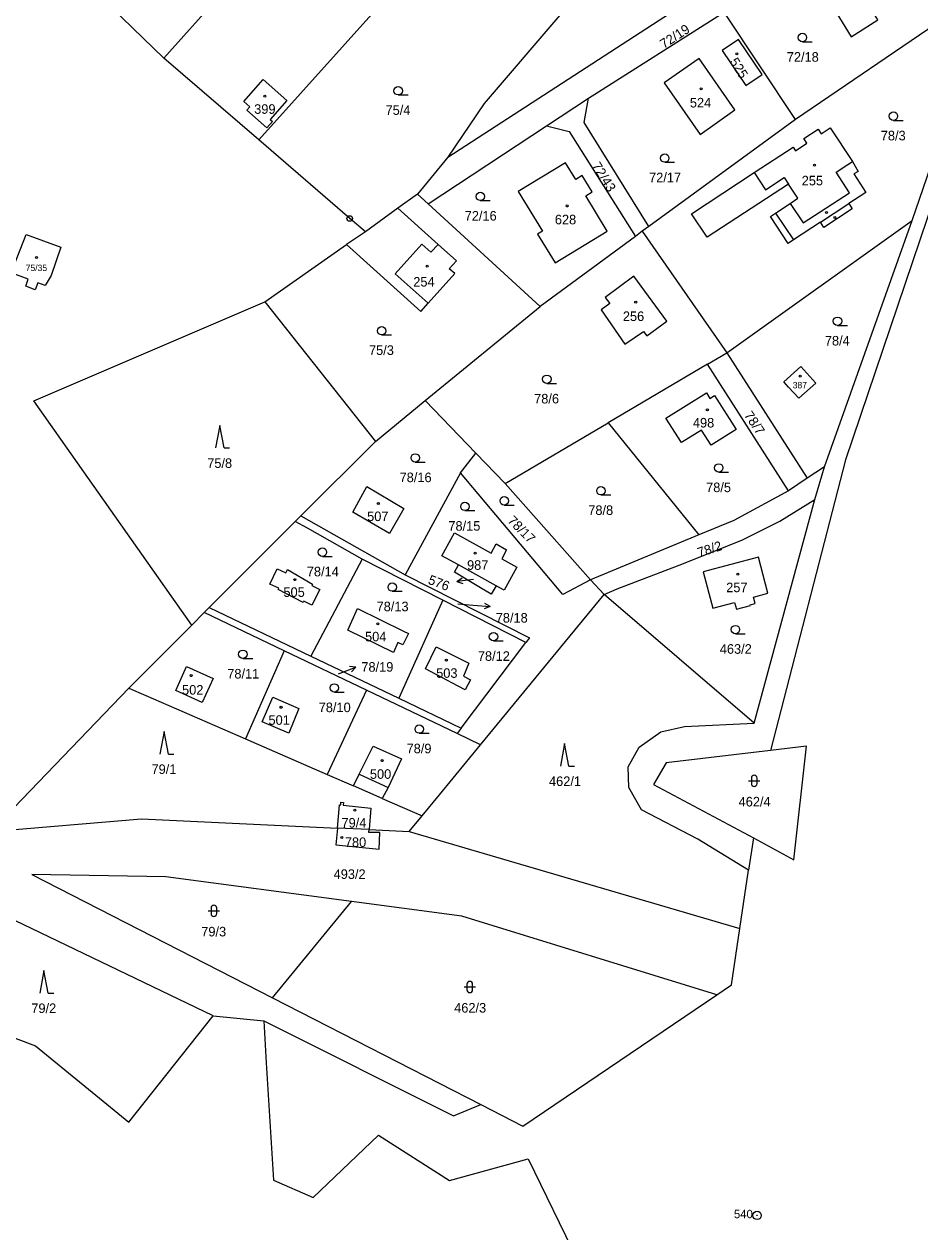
# Model space of a CAD drawing. Extents: x -725728 to -720881, y -1068679 to -1063504.
# Drawn here: x -724159.7 to -724000.5, y -1068053.2 to -1067838.5 of the extents above; entities that cross this region are included whole.
import ezdxf

# ---------------------------------------------------------------- set-up
doc = ezdxf.new("R2010")
doc.units = 0
for name, color, linetype in [('Hranice parcel', 7, 'Continuous'), ('Parcelní čísla', 7, 'Continuous'), ('Pop  PČ popisy', 7, 'Continuous'), ('Vnitřní kresba', 7, 'Continuous'), ('Značky bodu BP', 7, 'Continuous'), ('Značky budov', 7, 'Continuous'), ('Značky kultur', 7, 'Continuous')]:
    doc.layers.add(name, color=color, linetype=linetype)

# ---------------------------------------------------------------- blocks, each defined once
blk = doc.blocks.new('4.02_3')
at = {"layer": 'Značky budov'}
blk.add_circle((-0.001, 0), 0.0175, dxfattribs=at)
blk = doc.blocks.new('4.02_4')
at = {"layer": 'Značky budov'}
blk.add_circle((-0.001, 0), 0.0175, dxfattribs=at)
blk = doc.blocks.new('1029_99')
at = {"layer": 'Pop  PČ popisy'}
for p, q in [((0, 0), (0.299, -0.026)), ((0.299, -0.026), (0.204, 0.033)), ((0.299, -0.026), (0.195, -0.067))]:
    blk.add_line(p, q, dxfattribs=at)
blk = doc.blocks.new('1029_100')
at = {"layer": 'Pop  PČ popisy'}
for p, q in [((0, 0), (0.28, 0.107)), ((0.28, 0.107), (0.169, 0.118)), ((0.28, 0.107), (0.205, 0.025))]:
    blk.add_line(p, q, dxfattribs=at)
blk = doc.blocks.new('1029_133')
at = {"layer": 'Pop  PČ popisy'}
for p, q in [((-0.298, -0.037), (-0.205, 0.025)), ((0, 0), (-0.298, -0.037)), ((-0.298, -0.037), (-0.192, -0.074))]:
    blk.add_line(p, q, dxfattribs=at)
blk = doc.blocks.new('3.04_2')
at = {"layer": 'Značky kultur'}
blk.add_line((0.001, 0), (0.176, 0), dxfattribs=at)
blk.add_circle((0.001, 0.075), 0.075, dxfattribs=at)
blk = doc.blocks.new('3.08_1')
at = {"layer": 'Značky kultur'}
for p, q in [((0, 0.4), (-0.075, 0)), ((0.075, 0), (0, 0.4)), ((0.075, 0), (0.175, 0))]:
    blk.add_line(p, q, dxfattribs=at)
blk = doc.blocks.new('3.16_3')
at = {"layer": 'Značky kultur'}
for p, q in [((-0.1, 0.1), (0.1, 0.1)), ((-0.05, 0.15), (-0.05, 0.05)), ((0.05, 0.05), (0.05, 0.15))]:
    blk.add_line(p, q, dxfattribs=at)
for centre, start, end in [((0, 0.15), 0, 180), ((0, 0.05), 180, 359.9879)]:
    blk.add_arc(centre, 0.05, start, end, dxfattribs=at)
blk = doc.blocks.new('3.16_2')
at = {"layer": 'Značky kultur'}
for p, q in [((-0.1, 0.1), (0.1, 0.1)), ((-0.05, 0.15), (-0.05, 0.05)), ((0.05, 0.05), (0.05, 0.15))]:
    blk.add_line(p, q, dxfattribs=at)
for centre, start, end in [((0, 0.15), 0, 180), ((0, 0.05), 180, 359.9879)]:
    blk.add_arc(centre, 0.05, start, end, dxfattribs=at)
blk = doc.blocks.new('3.04_3')
at = {"layer": 'Značky kultur'}
blk.add_line((0.001, 0), (0.176, 0), dxfattribs=at)
blk.add_circle((0.001, 0.075), 0.075, dxfattribs=at)
blk = doc.blocks.new('1.01_1')
at = {"layer": 'Značky bodu BP'}
for radius in [0.075, 0.003]:
    blk.add_circle((0, 0), radius, dxfattribs=at)
blk = doc.blocks.new('1.05_1')
at = {"layer": 'Značky bodu BP'}
for radius in [0.05, 0.00303]:
    blk.add_circle((0, 0), radius, dxfattribs=at)

msp = doc.modelspace()

# ---------------------------------------------------------------- linework, layer by layer
at = {"layer": 'Hranice parcel'}
for p, q in [((-724074.96, -1067811.14), (-724117.96, -1067859.09)), ((-724111.88, -1067818.83), (-724134.88, -1067844.52)), ((-724134.88, -1067844.52), (-724149.38, -1067830.5)), ((-724084.39, -1067862.14), (-724038.23, -1067832.19)), ((-724059.4, -1067851.65), (-724035.26, -1067836.4)), ((-724022.6, -1067855.43), (-724035.26, -1067836.4)), ((-723996.11, -1067837.46), (-724022.6, -1067855.43)), ((-724117.96, -1067859.09), (-724134.88, -1067844.52)), ((-724066.84, -1067856.57), (-724059.4, -1067851.65)), ((-724022.6, -1067855.43), (-724048.66, -1067874.47)), ((-724087.9, -1067870.43), (-724066.84, -1067856.57)), ((-724084.39, -1067862.14), (-724089.75, -1067868.74)), ((-724089.75, -1067868.74), (-724093.26, -1067871.21)), ((-724089.75, -1067868.74), (-724087.9, -1067870.43)), ((-724093.26, -1067871.21), (-724099.05, -1067875.43)), ((-724067.97, -1067888.7), (-724087.9, -1067870.43)), ((-724034.79, -1067896.91), (-724001.87, -1067873.41)), ((-724017.43, -1067917.17), (-724001.87, -1067873.41)), ((-724099.05, -1067875.43), (-724102.4, -1067877.65)), ((-724049.82, -1067875.32), (-724051.05, -1067876.22)), ((-724048.66, -1067874.47), (-724049.82, -1067875.32)), ((-724049.82, -1067875.32), (-724034.79, -1067896.91)), ((-724116.93, -1067887.88), (-724102.4, -1067877.65)), ((-724051.05, -1067876.22), (-724067.97, -1067888.7)), ((-724116.93, -1067887.88), (-724097.27, -1067912.66)), ((-724088.41, -1067905.41), (-724067.97, -1067888.7)), ((-724038.24, -1067898.94), (-724034.79, -1067896.91)), ((-724034.79, -1067896.91), (-724020.49, -1067919.22)), ((-724038.24, -1067898.94), (-724055.91, -1067909.37)), ((-724023.8, -1067921.43), (-724038.24, -1067898.94)), ((-724097.27, -1067912.66), (-724088.41, -1067905.41)), ((-724088.41, -1067905.41), (-724079.4, -1067914.75)), ((-724074.2, -1067920.15), (-724055.91, -1067909.37)), ((-724055.91, -1067909.37), (-724039.74, -1067929.28)), ((-724110.53, -1067925.92), (-724097.27, -1067912.66)), ((-724082.12, -1067918.27), (-724079.4, -1067914.75)), ((-724079.4, -1067914.75), (-724074.2, -1067920.15)), ((-724082.12, -1067918.27), (-724091.99, -1067936.36)), ((-724017.43, -1067917.17), (-724020.49, -1067919.22)), ((-724019.14, -1067923.02), (-724017.43, -1067917.17)), ((-724074.2, -1067920.15), (-724059.04, -1067937.25)), ((-724020.49, -1067919.22), (-724023.8, -1067921.43)), ((-724029.91, -1067962.76), (-724019.14, -1067923.02)), ((-724126.8, -1067942.19), (-724111.52, -1067926.91)), ((-724111.52, -1067926.91), (-724110.53, -1067925.92)), ((-724110.53, -1067925.92), (-724091.99, -1067936.36)), ((-724039.74, -1067929.28), (-724059.04, -1067937.25)), ((-724082.49, -1067934.62), (-724085.44, -1067933)), ((-724099.62, -1067933.61), (-724108.76, -1067950.83)), ((-724085.26, -1067940.91), (-724099.62, -1067933.61)), ((-724075.77, -1067938.32), (-724082.49, -1067934.62)), ((-724059.04, -1067937.25), (-724056.6, -1067939.9)), ((-724078.55, -1067966.58), (-724056.6, -1067939.9)), ((-724074.36, -1067939.09), (-724075.77, -1067938.32)), ((-724029.91, -1067962.76), (-724056.6, -1067939.9)), ((-724085.26, -1067940.91), (-724093.12, -1067958.33)), ((-724070.52, -1067948.41), (-724085.26, -1067940.91)), ((-724129.91, -1067945.3), (-724127.71, -1067943.1)), ((-724127.71, -1067943.1), (-724126.8, -1067942.19)), ((-724113.48, -1067949.9), (-724127.71, -1067943.1)), ((-724126.8, -1067942.19), (-724108.76, -1067950.83)), ((-724141.12, -1067956.51), (-724129.91, -1067945.3)), ((-724082.03, -1067963.64), (-724070.52, -1067948.41)), ((-724113.48, -1067949.9), (-724120.36, -1067965.55)), ((-724098.83, -1067956.89), (-724113.48, -1067949.9)), ((-724108.76, -1067950.83), (-724093.12, -1067958.33)), ((-724165.64, -1067982.02), (-724141.12, -1067956.51)), ((-724098.83, -1067956.89), (-724105.85, -1067971.87)), ((-724082.74, -1067964.58), (-724098.83, -1067956.89)), ((-724093.12, -1067958.33), (-724082.03, -1067963.64)), ((-724120.36, -1067965.55), (-724105.85, -1067971.87)), ((-724082.03, -1067963.64), (-724082.74, -1067964.58)), ((-724078.55, -1067966.58), (-724082.74, -1067964.58)), ((-724105.85, -1067971.87), (-724101.16, -1067973.91)), ((-724096.07, -1067976.13), (-724101.16, -1067973.91)), ((-724096.07, -1067976.13), (-724088.96, -1067979.23)), ((-724091.24, -1067982), (-724088.96, -1067979.23)), ((-724098.36, -1067981.67), (-724104, -1067981.4)), ((-724098.36, -1067981.67), (-724091.24, -1067982)), ((-724091.24, -1067982), (-724032.46, -1067999.22)), ((-724030.06, -1067983.15), (-724030.92, -1067988.9)), ((-724032.46, -1067999.22), (-724030.92, -1067988.9)), ((-724126.1, -1068014.74), (-724174.69, -1067991.44)), ((-724115.55, -1068011.56), (-724101.49, -1067994.46)), ((-724190.51, -1068007.9), (-724157.71, -1068020.08)), ((-724115.55, -1068011.56), (-724078.49, -1068030.54)), ((-724126.1, -1068014.74), (-724117.11, -1068015.68)), ((-724117.11, -1068015.68), (-724116.68, -1068023.12))]:
    msp.add_line(p, q, dxfattribs=at)
for points in [[(-724009.72, -1067834.89), (-724005.93, -1067832.52), (-724009.7, -1067826.52), (-724018.15, -1067831.82), (-724012.68, -1067840.73), (-724007.93, -1067837.75), (-724009.72, -1067834.89)], [(-724064.45, -1067836.9), (-724077.94, -1067852.62), (-724084.39, -1067862.14)], [(-724001.87, -1067873.41), (-723993.19, -1067848.24), (-723996.11, -1067837.46)], [(-724031.43, -1067849.43), (-724028.52, -1067847.48), (-724032.72, -1067841.24), (-724035.63, -1067843.16), (-724031.43, -1067849.43)], [(-724039.73, -1067844.61), (-724045.92, -1067848.96), (-724039.54, -1067858.09), (-724033.34, -1067853.71), (-724039.73, -1067844.61)], [(-723986.32, -1067847.12), (-723992.54, -1067853.43), (-724013.69, -1067915.92), (-724027.01, -1067967.61)], [(-724112.99, -1067852.1), (-724115.94, -1067855.46), (-724115.54, -1067855.81), (-724116.56, -1067856.96), (-724120.1, -1067853.79), (-724119.57, -1067853.2), (-724120.65, -1067852.23), (-724117.2, -1067848.33), (-724112.99, -1067852.1)], [(-724048.66, -1067874.47), (-724060.14, -1067856.01), (-724059.4, -1067851.65)], [(-724066.84, -1067856.57), (-724062.8, -1067857.61), (-724051.05, -1067876.22)], [(-724021.09, -1067858.83), (-724018.56, -1067857.16), (-724018, -1067858), (-724016.41, -1067856.94), (-724012.46, -1067862.92), (-724011.43, -1067864.67), (-724012.19, -1067865.12), (-724010.05, -1067868.44), (-724013.07, -1067870.41), (-724012.48, -1067871.33), (-724017.54, -1067874.66), (-724018.13, -1067873.72), (-724022.93, -1067876.84), (-724023.88, -1067877.47), (-724027.02, -1067872.71), (-724026.11, -1067872.09), (-724023.52, -1067870.38), (-724022.15, -1067869.46), (-724023.82, -1067866.92), (-724038.28, -1067876.34), (-724041.04, -1067872.19), (-724029.93, -1067864.89), (-724022.98, -1067860.34), (-724022.57, -1067860.99), (-724020.54, -1067859.66), (-724021.09, -1067858.83)], [(-724099.05, -1067875.43), (-724101.83, -1067873.05), (-724117.96, -1067859.09)], [(-724068.42, -1067875.82), (-724065.31, -1067880.93), (-724056.06, -1067875.3), (-724059.88, -1067869.03), (-724058.73, -1067868.33), (-724060.5, -1067865.43), (-724061.65, -1067866.13), (-724063.47, -1067863.15), (-724071.88, -1067868.22), (-724067.57, -1067875.3), (-724068.42, -1067875.82)], [(-724102.4, -1067877.65), (-724089.18, -1067889.58), (-724087.86, -1067888.1), (-724083.16, -1067882.83), (-724084.12, -1067881.97), (-724082.86, -1067880.56), (-724086.13, -1067877.65), (-724093.26, -1067871.21)], [(-724159.33, -1067875.87), (-724153.18, -1067878.15), (-724154.88, -1067883.15), (-724155.95, -1067884.97), (-724157.28, -1067884.49), (-724157.76, -1067885.72), (-724159.43, -1067885.06), (-724158.98, -1067883.84), (-724162.02, -1067882.71), (-724159.33, -1067875.87)], [(-724052.9, -1067895.39), (-724049.62, -1067893.13), (-724049.02, -1067893.93), (-724045.44, -1067891.29), (-724051.32, -1067883.32), (-724056.39, -1067887.06), (-724055.59, -1067888.15), (-724057.12, -1067889.27), (-724052.9, -1067895.39)], [(-724129.91, -1067945.3), (-724157.99, -1067905.43), (-724116.93, -1067887.88)], [(-724024.67, -1067902.07), (-724021.62, -1067899.33), (-724018.96, -1067902.29), (-724021.98, -1067905.01), (-724023.83, -1067903), (-724024.67, -1067902.07)], [(-724036.97, -1067904.5), (-724033.15, -1067910.55), (-724037.59, -1067913.35), (-724039.29, -1067910.65), (-724042.87, -1067912.89), (-724045.61, -1067908.54), (-724038.42, -1067904.01), (-724037.79, -1067905.02), (-724036.97, -1067904.5)], [(-724059.04, -1067937.25), (-724063.92, -1067939.87), (-724082.12, -1067918.27)], [(-724098.78, -1067920.69), (-724092.23, -1067924.57), (-724094.75, -1067929.02), (-724101.26, -1067925.24), (-724098.78, -1067920.69)], [(-724023.8, -1067921.43), (-724033.55, -1067926.72), (-724039.74, -1067929.28)], [(-724056.6, -1067939.9), (-724054.31, -1067938.87), (-724043.26, -1067934.66), (-724032.15, -1067930.21), (-724025.36, -1067926.82), (-724019.14, -1067923.02)], [(-724099.62, -1067933.61), (-724109.33, -1067928.08), (-724111.52, -1067926.91)], [(-724085.44, -1067933), (-724083.19, -1067928.92), (-724076.66, -1067932.51), (-724075.8, -1067930.89), (-724073.93, -1067931.94), (-724074.77, -1067933.53), (-724072.1, -1067935.04), (-724074.36, -1067939.09)], [(-724030.6, -1067941.84), (-724030.64, -1067941.7), (-724029.76, -1067941.46), (-724030.06, -1067940.34), (-724027.48, -1067939.66), (-724029.17, -1067933.27), (-724038.97, -1067935.87), (-724037.26, -1067942.31), (-724033.41, -1067941.28), (-724033.09, -1067942.5), (-724030.6, -1067941.84)], [(-724108.57, -1067938.3), (-724107.16, -1067939.01), (-724108.55, -1067941.77), (-724109.96, -1067941.06), (-724110.09, -1067941.32), (-724114.57, -1067939.01), (-724114.45, -1067938.75), (-724116.01, -1067938.02), (-724114.74, -1067935.3), (-724113.18, -1067936.02), (-724112.91, -1067935.45), (-724108.43, -1067938.02), (-724108.57, -1067938.3)], [(-724075.77, -1067938.32), (-724076.68, -1067939.83), (-724078.86, -1067938.51), (-724083.19, -1067935.89), (-724082.49, -1067934.62)], [(-724091.99, -1067936.36), (-724069.86, -1067947.56), (-724070.52, -1067948.41)], [(-724092.27, -1067946.38), (-724091.37, -1067946.82), (-724092.37, -1067948.84), (-724093.26, -1067948.39), (-724094.06, -1067950.21), (-724102.18, -1067946.23), (-724100.46, -1067942.34), (-724092.27, -1067946.38)], [(-724081.31, -1067956.81), (-724082.55, -1067956.16), (-724088.33, -1067953.1), (-724086.43, -1067949.16), (-724080.65, -1067952.11), (-724081.61, -1067954.39), (-724080.37, -1067955.04), (-724081.31, -1067956.81)], [(-724130.83, -1067952.69), (-724126.12, -1067954.8), (-724128.04, -1067959.08), (-724132.75, -1067956.97), (-724130.83, -1067952.69)], [(-724141.12, -1067956.51), (-724138.09, -1067957.83), (-724120.36, -1067965.55)], [(-724110.89, -1067960.14), (-724112.65, -1067964.54), (-724117.38, -1067962.49), (-724115.52, -1067958.14), (-724110.89, -1067960.14)], [(-724030.92, -1067988.9), (-724039.93, -1067983.35), (-724049.94, -1067978.13), (-724052.2, -1067974.18), (-724052.34, -1067970.52), (-724050.36, -1067966.99), (-724046.55, -1067964.31), (-724042.32, -1067963.32), (-724029.91, -1067962.76)], [(-724101.16, -1067973.91), (-724100.12, -1067971.79), (-724097.68, -1067966.81), (-724092.61, -1067969.08), (-724094.99, -1067974.18), (-724096.07, -1067976.13)], [(-724088.96, -1067979.23), (-724085.86, -1067975.46), (-724078.55, -1067966.58)], [(-724027.01, -1067967.61), (-724045.57, -1067969.81), (-724047.82, -1067973.62), (-724030.06, -1067983.15)], [(-724030.06, -1067983.15), (-724022.86, -1067987.02), (-724020.61, -1067966.85), (-724027.01, -1067967.61)], [(-724104, -1067981.4), (-724103.62, -1067977.26), (-724103.43, -1067977.28), (-724103.38, -1067976.78), (-724102.91, -1067976.84), (-724102.97, -1067977.33), (-724098.07, -1067977.88), (-724098.36, -1067981.67)], [(-724165.64, -1067982.02), (-724138.85, -1067979.77), (-724104, -1067981.4)], [(-724104, -1067981.4), (-724104.28, -1067984.37), (-724096.61, -1067985.13), (-724096.45, -1067982.21), (-724098.4, -1067982.16), (-724098.36, -1067981.67)], [(-724101.49, -1067994.46), (-724134.5, -1067990.05), (-724158.32, -1067989.65), (-724115.55, -1068011.56)], [(-724036.59, -1068011.01), (-724081.92, -1067997.07), (-724101.49, -1067994.46)], [(-724036.59, -1068011.01), (-724033.96, -1068009.23), (-724032.46, -1067999.22)], [(-724078.49, -1068030.54), (-724071.05, -1068034.35), (-724036.59, -1068011.01)], [(-724157.71, -1068020.08), (-724141.12, -1068033.68), (-724126.1, -1068014.74)], [(-724117.11, -1068015.68), (-724083.4, -1068032.53), (-724078.49, -1068030.54)], [(-724116.68, -1068023.12), (-724115.38, -1068043.96), (-724108.31, -1068047.07), (-724096.73, -1068035.96)], [(-724096.73, -1068035.96), (-724084.09, -1068044.05), (-724070.13, -1068040.16), (-724061.27, -1068058.32), (-724054.04, -1068060.39), (-724046.1, -1068075.6), (-724043.69, -1068080.21)]]:
    msp.add_lwpolyline(points, dxfattribs=at)
at = {"layer": 'Pop  PČ popisy'}
for p, q in [((-724082.6, -1067941.55), (-724079.86, -1067941.78)), ((-724103.81, -1067953.95), (-724103.55, -1067953.85))]:
    msp.add_line(p, q, dxfattribs=at)
at = {"layer": 'Vnitřní kresba'}
for p, q in [((-724029.93, -1067864.89), (-724027.91, -1067867.95)), ((-724015.37, -1067864.79), (-724013.27, -1067863.43)), ((-724013, -1067868.46), (-724015.37, -1067864.79)), ((-724013.27, -1067863.43), (-724012.46, -1067862.92)), ((-724027.91, -1067867.95), (-724024.57, -1067865.77)), ((-724024.57, -1067865.77), (-724023.82, -1067866.92)), ((-724021.24, -1067873.84), (-724013, -1067868.46)), ((-724023.52, -1067870.38), (-724021.24, -1067873.84)), ((-724018.13, -1067873.72), (-724013.07, -1067870.41)), ((-724026.11, -1067872.09), (-724022.93, -1067876.84)), ((-724093.72, -1067882.87), (-724089.02, -1067877.6)), ((-724089.02, -1067877.6), (-724087.39, -1067879.06)), ((-724087.39, -1067879.06), (-724086.13, -1067877.65)), ((-724087.86, -1067888.1), (-724093.72, -1067882.87)), ((-724100.12, -1067971.79), (-724094.99, -1067974.18))]:
    msp.add_line(p, q, dxfattribs=at)

# ---------------------------------------------------------------- block references
at = {"layer": 'Pop  PČ popisy', "xscale": 10, "yscale": 10}
for name, p in [('1029_133', (-724079.8, -1067937.19)), ('1029_99', (-724079.86, -1067941.78)), ('1029_100', (-724103.55, -1067953.85))]:
    msp.add_blockref(name, p, dxfattribs=at)
at = {"layer": 'Značky bodu BP', "xscale": 10, "yscale": 10}
for name, p in [('1.05_1', (-724101.83, -1067873.05)), ('1.01_1', (-724029.41, -1068050.24))]:
    msp.add_blockref(name, p, dxfattribs=at)
at = {"layer": 'Značky budov', "xscale": 10, "yscale": 10}
for name, p in [('4.02_3', (-724032.98, -1067843.8)), ('4.02_3', (-724039.33, -1067850.02)), ('4.02_3', (-724116.89, -1067851.31)), ('4.02_3', (-724019.21, -1067863.59)), ('4.02_3', (-724063.14, -1067870.82)), ('4.02_3', (-724017.05, -1067872)), ('4.02_4', (-724015.57, -1067872.88)), ('4.02_3', (-724157.51, -1067879.98)), ('4.02_3', (-724088.04, -1067881.53)), ('4.02_4', (-724050.98, -1067887.91)), ('4.02_3', (-724021.76, -1067901.07)), ('4.02_3', (-724038.24, -1067907.04)), ('4.02_3', (-724096.73, -1067923.7)), ('4.02_3', (-724079.52, -1067932.54)), ('4.02_3', (-724111.59, -1067937.24)), ('4.02_3', (-724032.83, -1067936.25)), ('4.02_3', (-724096.83, -1067945.11)), ('4.02_3', (-724084.64, -1067951.54)), ('4.02_3', (-724130, -1067954.3)), ('4.02_4', (-724114.03, -1067959.93)), ('4.02_4', (-724096.05, -1067969.41)), ('4.02_3', (-724100.9, -1067978.2)), ('4.02_3', (-724103.22, -1067983.09))]:
    msp.add_blockref(name, p, dxfattribs=at)
at = {"layer": 'Značky kultur', "xscale": 10, "yscale": 10}
for name, p in [('3.04_3', (-724021.36, -1067841.63)), ('3.04_2', (-724093.22, -1067851.08)), ('3.04_2', (-724005.18, -1067855.61)), ('3.04_2', (-724045.84, -1067863.05)), ('3.04_2', (-724078.62, -1067869.87)), ('3.04_2', (-724015.12, -1067892.07)), ('3.04_2', (-724096.16, -1067893.75)), ('3.04_2', (-724066.8, -1067902.37)), ('3.08_1', (-724124.92, -1067913.83)), ('3.04_2', (-724090.19, -1067916.36)), ('3.04_3', (-724036.23, -1067918.13)), ('3.04_2', (-724057.18, -1067922.19)), ('3.04_2', (-724074.36, -1067923.98)), ('3.04_2', (-724081.35, -1067924.97)), ('3.04_2', (-724106.69, -1067933.1)), ('3.04_2', (-724094.28, -1067939.31)), ('3.04_2', (-724033.27, -1067946.86)), ('3.04_2', (-724076.28, -1067948.12)), ('3.04_2', (-724120.83, -1067951.26)), ('3.04_2', (-724104.57, -1067957.24)), ('3.04_2', (-724089.48, -1067964.55)), ('3.08_1', (-724134.82, -1067968.23)), ('3.08_1', (-724063.63, -1067970.37)), ('3.16_2', (-724029.92, -1067974)), ('3.16_2', (-724125.98, -1067997.1)), ('3.08_1', (-724156.19, -1068010.72)), ('3.16_3', (-724080.49, -1068010.64))]:
    msp.add_blockref(name, p, dxfattribs=at)

# ---------------------------------------------------------------- texts
at = {"layer": 'Parcelní čísla'}
for s, rotation, p in [('72/19', 33, (-724045.97, -1067842.93)), ('525', 302, (-724034.37, -1067845.14)), ('72/43', 302, (-724058.86, -1067863.68)), ('78/7', 304, (-724031.8, -1067908.01)), ('78/17', 315, (-724073.89, -1067926.9)), ('78/2', 18, (-724039.7, -1067933.3)), ('576', 339, (-724088.04, -1067937.92))]:
    msp.add_text(s, height=1.7, rotation=rotation, dxfattribs=at).set_placement(p)
for s, height, p in [('72/18', 1.7, (-724024.13, -1067845.18)), ('524', 1.7, (-724041.36, -1067853.31)), ('399', 1.7, (-724118.81, -1067854.44)), ('75/4', 1.7, (-724095.46, -1067854.63)), ('78/3', 1.7, (-724007.42, -1067859.16)), ('72/17', 1.7, (-724048.61, -1067866.6)), ('255', 1.7, (-724021.48, -1067867.16)), ('72/16', 1.7, (-724081.39, -1067873.42)), ('628', 1.7, (-724065.36, -1067874.08)), ('75/35', 1.14, (-724159.43, -1067882.39)), ('254', 1.7, (-724090.53, -1067885.15)), ('256', 1.7, (-724053.27, -1067891.27)), ('78/4', 1.7, (-724017.36, -1067895.62)), ('75/3', 1.7, (-724098.4, -1067897.3)), ('387', 1.14, (-724023.08, -1067903.23)), ('78/6', 1.7, (-724069.04, -1067905.92)), ('498', 1.7, (-724040.82, -1067910.2)), ('75/8', 1.7, (-724127.16, -1067917.38)), ('78/16', 1.7, (-724092.96, -1067919.91)), ('78/5', 1.7, (-724038.47, -1067921.68)), ('78/8', 1.7, (-724059.42, -1067925.74)), ('507', 1.7, (-724098.73, -1067926.83)), ('78/15', 1.7, (-724084.29, -1067928.54)), ('78/14', 1.7, (-724109.46, -1067936.65)), ('987', 1.7, (-724080.97, -1067935.49)), ('257', 1.7, (-724034.9, -1067939.47)), ('505', 1.7, (-724113.61, -1067940.3)), ('78/13', 1.7, (-724097.05, -1067942.86)), ('78/18', 1.7, (-724075.87, -1067944.87)), ('504', 1.7, (-724099.1, -1067948.21)), ('78/12', 1.7, (-724079.05, -1067951.67)), ('463/2', 1.7, (-724036.04, -1067950.41)), ('78/19', 1.7, (-724099.76, -1067953.6)), ('78/11', 1.7, (-724123.6, -1067954.81)), ('503', 1.7, (-724086.46, -1067954.69)), ('502', 1.7, (-724131.63, -1067957.67)), ('78/10', 1.7, (-724107.34, -1067960.79)), ('501', 1.7, (-724116.27, -1067963.04)), ('78/9', 1.7, (-724091.72, -1067968.1)), ('79/1', 1.7, (-724137.06, -1067971.78)), ('500', 1.7, (-724098.24, -1067972.64)), ('462/1', 1.7, (-724066.4, -1067973.92)), ('462/4', 1.7, (-724032.69, -1067977.55)), ('79/4', 1.7, (-724103.29, -1067981.31)), ('780', 1.7, (-724102.69, -1067984.75)), ('493/2', 1.7, (-724104.69, -1067990.43)), ('79/3', 1.7, (-724128.22, -1068000.65)), ('79/2', 1.7, (-724158.43, -1068014.27)), ('462/3', 1.7, (-724083.26, -1068014.19))]:
    msp.add_text(s, height=height, dxfattribs=at).set_placement(p)
at = {"layer": 'Značky bodu BP'}
msp.add_text('540', height=1.5, dxfattribs=at).set_placement((-724033.52, -1068050.74))

doc.saveas('drawing.dxf')
